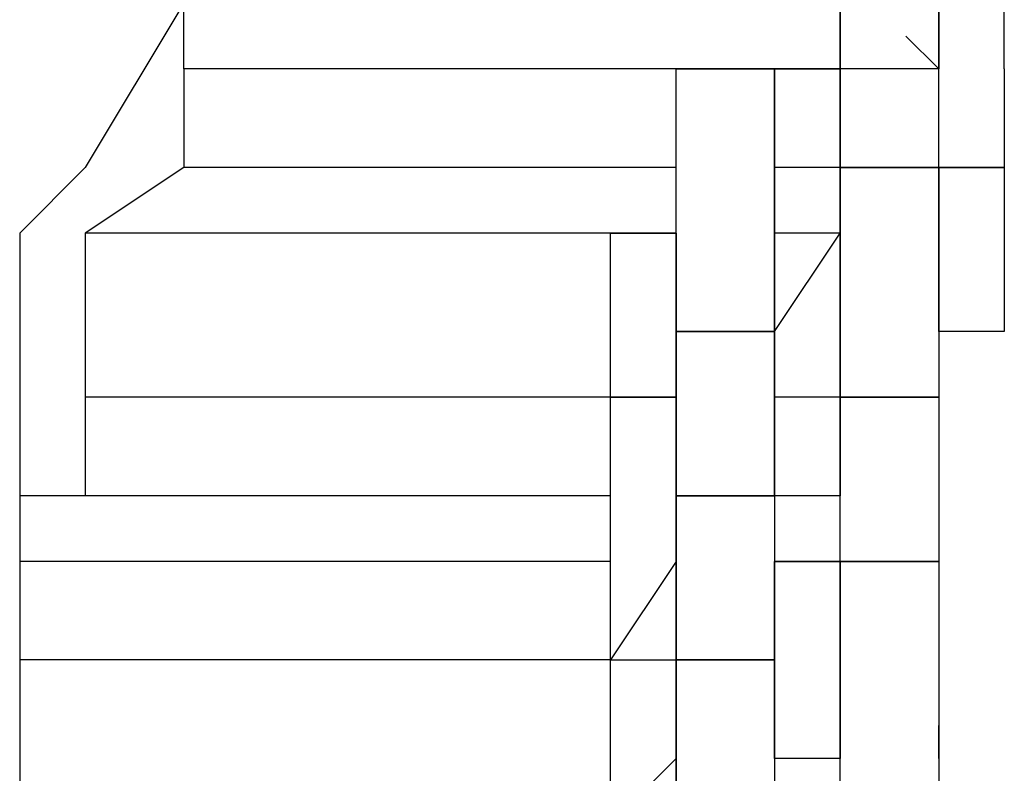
# Model space of a CAD drawing. Header units: millimetres. Extents: x 1114507 to 93926427, y 174473 to 817039.
# Tile 424 of 483: x 2214422 to 2214499, y 770493 to 770552. Entities that reach past the tile are written whole.
import ezdxf

# ---------------------------------------------------------------- set-up
doc = ezdxf.new("R2010")
doc.units = ezdxf.units.MM

msp = doc.modelspace()

# ---------------------------------------------------------------- linework, layer by layer
at = {"color": 7, "linetype": 'Continuous', "lineweight": -2, "elevation": -2718483}
for points in [[(2214434.821, 770553.6), (2214427.069, 770540.68), (2214427.069, 770540.68)], [(2214434.821, 770548.432), (2214434.821, 770553.6), (2214434.821, 770553.6)], [(2214486.502, 770548.432), (2214486.502, 770553.6), (2214486.502, 770553.6)], [(2214486.502, 770553.6), (2214486.502, 770548.432), (2214486.502, 770548.432)], [(2214486.502, 770548.432), (2214486.502, 770553.6), (2214486.502, 770553.6)], [(2214494.254, 770548.432), (2214494.254, 770553.6), (2214494.254, 770553.6)], [(2214494.254, 770553.6), (2214494.254, 770548.432), (2214494.254, 770548.432)], [(2214499.422, 770548.432), (2214499.422, 770553.6), (2214499.422, 770553.6)], [(2214481.334, 770548.432), (2214434.821, 770548.432), (2214434.821, 770548.432)], [(2214481.334, 770548.432), (2214434.821, 770548.432), (2214434.821, 770548.432)], [(2214434.821, 770548.432), (2214434.821, 770540.68), (2214434.821, 770540.68)], [(2214473.582, 770548.432), (2214481.334, 770548.432), (2214481.334, 770548.432)], [(2214473.582, 770540.68), (2214473.582, 770548.432), (2214473.582, 770548.432)], [(2214481.334, 770548.432), (2214486.502, 770548.432), (2214486.502, 770548.432)], [(2214486.502, 770548.432), (2214481.334, 770548.432), (2214481.334, 770548.432)], [(2214481.334, 770548.432), (2214481.334, 770540.68), (2214481.334, 770540.68)], [(2214481.334, 770540.68), (2214481.334, 770548.432), (2214481.334, 770548.432)], [(2214486.502, 770548.432), (2214486.502, 770540.68), (2214486.502, 770540.68)], [(2214486.502, 770548.432), (2214486.502, 770540.68), (2214486.502, 770540.68)], [(2214486.502, 770540.68), (2214486.502, 770548.432), (2214486.502, 770548.432)], [(2214494.254, 770548.432), (2214486.502, 770548.432), (2214486.502, 770548.432)], [(2214494.254, 770548.432), (2214486.502, 770548.432), (2214486.502, 770548.432)], [(2214494.254, 770540.68), (2214494.254, 770548.432), (2214494.254, 770548.432)], [(2214499.422, 770548.432), (2214499.422, 770540.68), (2214499.422, 770540.68)], [(2214427.069, 770540.68), (2214421.901, 770535.512), (2214421.901, 770535.512)], [(2214434.821, 770540.68), (2214427.069, 770535.512), (2214427.069, 770535.512)], [(2214473.582, 770540.68), (2214434.821, 770540.68), (2214434.821, 770540.68)], [(2214473.582, 770535.512), (2214473.582, 770540.68), (2214473.582, 770540.68)], [(2214481.334, 770540.68), (2214481.334, 770535.512), (2214481.334, 770535.512)], [(2214481.334, 770535.512), (2214481.334, 770540.68), (2214481.334, 770540.68)], [(2214486.502, 770540.68), (2214481.334, 770540.68), (2214481.334, 770540.68)], [(2214486.502, 770540.68), (2214481.334, 770540.68), (2214481.334, 770540.68)], [(2214481.334, 770540.68), (2214481.334, 770535.512), (2214481.334, 770535.512)], [(2214486.502, 770540.68), (2214486.502, 770535.512), (2214486.502, 770535.512)], [(2214486.502, 770535.512), (2214486.502, 770540.68), (2214486.502, 770540.68)], [(2214494.254, 770540.68), (2214486.502, 770540.68), (2214486.502, 770540.68)], [(2214486.502, 770540.68), (2214494.254, 770540.68), (2214494.254, 770540.68)], [(2214486.502, 770535.512), (2214486.502, 770540.68), (2214486.502, 770540.68)], [(2214494.254, 770540.68), (2214486.502, 770540.68), (2214486.502, 770540.68)], [(2214494.254, 770540.68), (2214486.502, 770540.68), (2214486.502, 770540.68)], [(2214499.422, 770540.68), (2214494.254, 770540.68), (2214494.254, 770540.68)], [(2214494.254, 770535.512), (2214494.254, 770540.68), (2214494.254, 770540.68)], [(2214494.254, 770540.68), (2214499.422, 770540.68), (2214499.422, 770540.68)], [(2214494.254, 770540.68), (2214494.254, 770535.512), (2214494.254, 770535.512)], [(2214499.422, 770540.68), (2214499.422, 770535.512), (2214499.422, 770535.512)], [(2214421.901, 770535.512), (2214421.901, 770514.84), (2214421.901, 770514.84)], [(2214473.582, 770535.512), (2214427.069, 770535.512), (2214427.069, 770535.512)], [(2214473.582, 770535.512), (2214427.069, 770535.512), (2214427.069, 770535.512)], [(2214427.069, 770535.512), (2214427.069, 770527.76), (2214427.069, 770527.76)], [(2214468.414, 770527.76), (2214468.414, 770535.512), (2214468.414, 770535.512)], [(2214468.414, 770535.512), (2214473.582, 770535.512), (2214473.582, 770535.512)], [(2214473.582, 770527.76), (2214473.582, 770535.512), (2214473.582, 770535.512)], [(2214473.582, 770535.512), (2214473.582, 770527.76), (2214473.582, 770527.76)], [(2214481.334, 770535.512), (2214481.334, 770527.76), (2214481.334, 770527.76)], [(2214481.334, 770535.512), (2214481.334, 770527.76), (2214481.334, 770527.76)], [(2214481.334, 770527.76), (2214481.334, 770535.512), (2214481.334, 770535.512)], [(2214486.502, 770535.512), (2214481.334, 770535.512), (2214481.334, 770535.512)], [(2214481.334, 770527.76), (2214486.502, 770535.512), (2214486.502, 770535.512)], [(2214486.502, 770535.512), (2214481.334, 770535.512), (2214481.334, 770535.512)], [(2214486.502, 770535.512), (2214486.502, 770527.76), (2214486.502, 770527.76)], [(2214486.502, 770527.76), (2214486.502, 770535.512), (2214486.502, 770535.512)], [(2214494.254, 770527.76), (2214494.254, 770535.512), (2214494.254, 770535.512)], [(2214494.254, 770535.512), (2214494.254, 770527.76), (2214494.254, 770527.76)], [(2214499.422, 770535.512), (2214499.422, 770527.76), (2214499.422, 770527.76)], [(2214427.069, 770527.76), (2214427.069, 770522.592), (2214427.069, 770522.592)], [(2214468.414, 770522.592), (2214468.414, 770527.76), (2214468.414, 770527.76)], [(2214481.334, 770527.76), (2214473.582, 770527.76), (2214473.582, 770527.76)], [(2214473.582, 770527.76), (2214481.334, 770527.76), (2214481.334, 770527.76)], [(2214473.582, 770527.76), (2214473.582, 770522.592), (2214473.582, 770522.592)], [(2214473.582, 770522.592), (2214473.582, 770527.76), (2214473.582, 770527.76)], [(2214481.334, 770527.76), (2214481.334, 770522.592), (2214481.334, 770522.592)], [(2214481.334, 770527.76), (2214481.334, 770522.592), (2214481.334, 770522.592)], [(2214481.334, 770522.592), (2214481.334, 770527.76), (2214481.334, 770527.76)], [(2214481.334, 770522.592), (2214481.334, 770527.76), (2214481.334, 770527.76)], [(2214486.502, 770527.76), (2214486.502, 770522.592), (2214486.502, 770522.592)], [(2214486.502, 770522.592), (2214486.502, 770527.76), (2214486.502, 770527.76)], [(2214499.422, 770527.76), (2214494.254, 770527.76), (2214494.254, 770527.76)], [(2214494.254, 770527.76), (2214494.254, 770522.592), (2214494.254, 770522.592)], [(2214468.414, 770522.592), (2214427.069, 770522.592), (2214427.069, 770522.592)], [(2214468.414, 770522.592), (2214427.069, 770522.592), (2214427.069, 770522.592)], [(2214427.069, 770522.592), (2214427.069, 770514.84), (2214427.069, 770514.84)], [(2214473.582, 770522.592), (2214468.414, 770522.592), (2214468.414, 770522.592)], [(2214468.414, 770514.84), (2214468.414, 770522.592), (2214468.414, 770522.592)], [(2214473.582, 770522.592), (2214468.414, 770522.592), (2214468.414, 770522.592)], [(2214468.414, 770522.592), (2214473.582, 770522.592), (2214473.582, 770522.592)], [(2214473.582, 770514.84), (2214473.582, 770522.592), (2214473.582, 770522.592)], [(2214473.582, 770522.592), (2214473.582, 770514.84), (2214473.582, 770514.84)], [(2214481.334, 770514.84), (2214481.334, 770522.592), (2214481.334, 770522.592)], [(2214486.502, 770522.592), (2214481.334, 770522.592), (2214481.334, 770522.592)], [(2214481.334, 770522.592), (2214481.334, 770514.84), (2214481.334, 770514.84)], [(2214481.334, 770522.592), (2214481.334, 770514.84), (2214481.334, 770514.84)], [(2214486.502, 770514.84), (2214486.502, 770522.592), (2214486.502, 770522.592)], [(2214486.502, 770522.592), (2214494.254, 770522.592), (2214494.254, 770522.592)], [(2214486.502, 770514.84), (2214486.502, 770522.592), (2214486.502, 770522.592)], [(2214486.502, 770522.592), (2214486.502, 770514.84), (2214486.502, 770514.84)], [(2214494.254, 770522.592), (2214486.502, 770522.592), (2214486.502, 770522.592)], [(2214494.254, 770522.592), (2214494.254, 770514.84), (2214494.254, 770514.84)], [(2214421.901, 770514.84), (2214421.901, 770501.92), (2214421.901, 770501.92)], [(2214427.069, 770514.84), (2214421.901, 770514.84), (2214421.901, 770514.84)], [(2214421.901, 770514.84), (2214421.901, 770509.672), (2214421.901, 770509.672)], [(2214468.414, 770514.84), (2214427.069, 770514.84), (2214427.069, 770514.84)], [(2214468.414, 770514.84), (2214427.069, 770514.84), (2214427.069, 770514.84)], [(2214468.414, 770509.672), (2214468.414, 770514.84), (2214468.414, 770514.84)], [(2214473.582, 770509.672), (2214473.582, 770514.84), (2214473.582, 770514.84)], [(2214473.582, 770514.84), (2214481.334, 770514.84), (2214481.334, 770514.84)], [(2214473.582, 770514.84), (2214473.582, 770509.672), (2214473.582, 770509.672)], [(2214481.334, 770514.84), (2214473.582, 770514.84), (2214473.582, 770514.84)], [(2214473.582, 770509.672), (2214473.582, 770514.84), (2214473.582, 770514.84)], [(2214473.582, 770514.84), (2214473.582, 770509.672), (2214473.582, 770509.672)], [(2214481.334, 770514.84), (2214481.334, 770509.672), (2214481.334, 770509.672)], [(2214486.502, 770514.84), (2214481.334, 770514.84), (2214481.334, 770514.84)], [(2214486.502, 770509.672), (2214486.502, 770514.84), (2214486.502, 770514.84)], [(2214494.254, 770514.84), (2214494.254, 770509.672), (2214494.254, 770509.672)], [(2214468.414, 770509.672), (2214421.901, 770509.672), (2214421.901, 770509.672)], [(2214421.901, 770509.672), (2214421.901, 770501.92), (2214421.901, 770501.92)], [(2214473.582, 770509.672), (2214468.414, 770501.92), (2214468.414, 770501.92)], [(2214468.414, 770501.92), (2214468.414, 770509.672), (2214468.414, 770509.672)], [(2214473.582, 770501.92), (2214473.582, 770509.672), (2214473.582, 770509.672)], [(2214473.582, 770509.672), (2214473.582, 770501.92), (2214473.582, 770501.92)], [(2214473.582, 770501.92), (2214473.582, 770509.672), (2214473.582, 770509.672)], [(2214481.334, 770509.672), (2214481.334, 770501.92), (2214481.334, 770501.92)], [(2214481.334, 770509.672), (2214486.502, 770509.672), (2214486.502, 770509.672)], [(2214481.334, 770501.92), (2214481.334, 770509.672), (2214481.334, 770509.672)], [(2214486.502, 770509.672), (2214481.334, 770509.672), (2214481.334, 770509.672)], [(2214494.254, 770509.672), (2214486.502, 770509.672), (2214486.502, 770509.672)], [(2214486.502, 770509.672), (2214494.254, 770509.672), (2214494.254, 770509.672)], [(2214486.502, 770501.92), (2214486.502, 770509.672), (2214486.502, 770509.672)], [(2214494.254, 770509.672), (2214486.502, 770509.672), (2214486.502, 770509.672)], [(2214486.502, 770509.672), (2214486.502, 770501.92), (2214486.502, 770501.92)], [(2214494.254, 770509.672), (2214494.254, 770501.92), (2214494.254, 770501.92)], [(2214468.414, 770501.92), (2214421.901, 770501.92), (2214421.901, 770501.92)], [(2214468.414, 770501.92), (2214421.901, 770501.92), (2214421.901, 770501.92)], [(2214468.414, 770501.92), (2214421.901, 770501.92), (2214421.901, 770501.92)], [(2214468.414, 770501.92), (2214421.901, 770501.92), (2214421.901, 770501.92)], [(2214421.901, 770501.92), (2214421.901, 770489), (2214421.901, 770489)], [(2214421.901, 770501.92), (2214421.901, 770489), (2214421.901, 770489)], [(2214468.414, 770494.168), (2214468.414, 770501.92), (2214468.414, 770501.92)], [(2214468.414, 770501.92), (2214473.582, 770501.92), (2214473.582, 770501.92)], [(2214473.582, 770494.168), (2214473.582, 770501.92), (2214473.582, 770501.92)], [(2214481.334, 770501.92), (2214473.582, 770501.92), (2214473.582, 770501.92)], [(2214473.582, 770501.92), (2214473.582, 770494.168), (2214473.582, 770494.168)], [(2214481.334, 770501.92), (2214473.582, 770501.92), (2214473.582, 770501.92)], [(2214481.334, 770501.92), (2214473.582, 770501.92), (2214473.582, 770501.92)], [(2214473.582, 770501.92), (2214481.334, 770501.92), (2214481.334, 770501.92)], [(2214473.582, 770494.168), (2214473.582, 770501.92), (2214473.582, 770501.92)], [(2214473.582, 770501.92), (2214473.582, 770494.168), (2214473.582, 770494.168)], [(2214481.334, 770501.92), (2214481.334, 770494.168), (2214481.334, 770494.168)], [(2214481.334, 770494.168), (2214481.334, 770501.92), (2214481.334, 770501.92)], [(2214486.502, 770494.168), (2214486.502, 770501.92), (2214486.502, 770501.92)], [(2214486.502, 770501.92), (2214486.502, 770494.168), (2214486.502, 770494.168)], [(2214494.254, 770501.92), (2214494.254, 770494.168), (2214494.254, 770494.168)], [(2214468.414, 770494.168), (2214468.414, 770496.752), (2214468.414, 770496.752)], [(2214468.414, 770494.168), (2214468.414, 770496.752), (2214468.414, 770496.752)], [(2214473.582, 770494.168), (2214473.582, 770496.752), (2214473.582, 770496.752)], [(2214473.582, 770494.168), (2214473.582, 770496.752), (2214473.582, 770496.752)], [(2214473.582, 770494.168), (2214473.582, 770496.752), (2214473.582, 770496.752)], [(2214473.582, 770494.168), (2214473.582, 770496.752), (2214473.582, 770496.752)], [(2214473.582, 770494.168), (2214473.582, 770496.752), (2214473.582, 770496.752)], [(2214473.582, 770494.168), (2214473.582, 770496.752), (2214473.582, 770496.752)], [(2214473.582, 770494.168), (2214473.582, 770496.752), (2214473.582, 770496.752)], [(2214473.582, 770494.168), (2214473.582, 770496.752), (2214473.582, 770496.752)], [(2214473.582, 770494.168), (2214473.582, 770496.752), (2214473.582, 770496.752)], [(2214473.582, 770494.168), (2214473.582, 770496.752), (2214473.582, 770496.752)], [(2214473.582, 770494.168), (2214473.582, 770496.752), (2214473.582, 770496.752)], [(2214473.582, 770494.168), (2214473.582, 770496.752), (2214473.582, 770496.752)], [(2214473.582, 770494.168), (2214473.582, 770496.752), (2214473.582, 770496.752)], [(2214473.582, 770494.168), (2214473.582, 770496.752), (2214473.582, 770496.752)], [(2214473.582, 770494.168), (2214473.582, 770496.752), (2214473.582, 770496.752)], [(2214473.582, 770494.168), (2214473.582, 770496.752), (2214473.582, 770496.752)], [(2214473.582, 770494.168), (2214473.582, 770496.752), (2214473.582, 770496.752)], [(2214473.582, 770494.168), (2214473.582, 770496.752), (2214473.582, 770496.752)], [(2214473.582, 770494.168), (2214473.582, 770496.752), (2214473.582, 770496.752)], [(2214473.582, 770494.168), (2214473.582, 770496.752), (2214473.582, 770496.752)], [(2214473.582, 770494.168), (2214473.582, 770496.752), (2214473.582, 770496.752)], [(2214473.582, 770494.168), (2214473.582, 770496.752), (2214473.582, 770496.752)], [(2214473.582, 770494.168), (2214473.582, 770496.752), (2214473.582, 770496.752)], [(2214473.582, 770494.168), (2214473.582, 770496.752), (2214473.582, 770496.752)], [(2214473.582, 770494.168), (2214473.582, 770496.752), (2214473.582, 770496.752)], [(2214473.582, 770494.168), (2214473.582, 770496.752), (2214473.582, 770496.752)], [(2214473.582, 770494.168), (2214473.582, 770496.752), (2214473.582, 770496.752)], [(2214473.582, 770494.168), (2214473.582, 770496.752), (2214473.582, 770496.752)], [(2214473.582, 770494.168), (2214473.582, 770496.752), (2214473.582, 770496.752)], [(2214473.582, 770494.168), (2214473.582, 770496.752), (2214473.582, 770496.752)], [(2214473.582, 770494.168), (2214473.582, 770496.752), (2214473.582, 770496.752)], [(2214473.582, 770494.168), (2214473.582, 770496.752), (2214473.582, 770496.752)], [(2214473.582, 770494.168), (2214473.582, 770496.752), (2214473.582, 770496.752)], [(2214473.582, 770494.168), (2214473.582, 770496.752), (2214473.582, 770496.752)], [(2214473.582, 770494.168), (2214473.582, 770496.752), (2214473.582, 770496.752)], [(2214473.582, 770494.168), (2214473.582, 770496.752), (2214473.582, 770496.752)], [(2214473.582, 770494.168), (2214473.582, 770496.752), (2214473.582, 770496.752)], [(2214473.582, 770494.168), (2214473.582, 770496.752), (2214473.582, 770496.752)], [(2214473.582, 770494.168), (2214473.582, 770496.752), (2214473.582, 770496.752)], [(2214473.582, 770494.168), (2214473.582, 770496.752), (2214473.582, 770496.752)], [(2214481.334, 770494.168), (2214481.334, 770496.752), (2214481.334, 770496.752)], [(2214481.334, 770494.168), (2214481.334, 770496.752), (2214481.334, 770496.752)], [(2214481.334, 770494.168), (2214481.334, 770496.752), (2214481.334, 770496.752)], [(2214481.334, 770494.168), (2214481.334, 770496.752), (2214481.334, 770496.752)], [(2214481.334, 770494.168), (2214481.334, 770496.752), (2214481.334, 770496.752)], [(2214481.334, 770494.168), (2214481.334, 770496.752), (2214481.334, 770496.752)], [(2214481.334, 770494.168), (2214481.334, 770496.752), (2214481.334, 770496.752)], [(2214481.334, 770494.168), (2214481.334, 770496.752), (2214481.334, 770496.752)], [(2214481.334, 770494.168), (2214481.334, 770496.752), (2214481.334, 770496.752)], [(2214481.334, 770494.168), (2214481.334, 770496.752), (2214481.334, 770496.752)], [(2214486.502, 770494.168), (2214486.502, 770496.752), (2214486.502, 770496.752)], [(2214486.502, 770494.168), (2214486.502, 770496.752), (2214486.502, 770496.752)], [(2214486.502, 770494.168), (2214486.502, 770496.752), (2214486.502, 770496.752)], [(2214486.502, 770494.168), (2214486.502, 770496.752), (2214486.502, 770496.752)], [(2214486.502, 770494.168), (2214486.502, 770496.752), (2214486.502, 770496.752)], [(2214494.254, 770494.168), (2214494.254, 770496.752), (2214494.254, 770496.752)], [(2214494.254, 770494.168), (2214494.254, 770496.752), (2214494.254, 770496.752)], [(2214468.414, 770489), (2214468.414, 770494.168), (2214468.414, 770494.168)], [(2214468.414, 770489), (2214473.582, 770494.168), (2214473.582, 770494.168)], [(2214473.582, 770494.168), (2214468.414, 770489), (2214468.414, 770489)], [(2214473.582, 770494.168), (2214473.582, 770489), (2214473.582, 770489)], [(2214473.582, 770489), (2214473.582, 770494.168), (2214473.582, 770494.168)], [(2214486.502, 770494.168), (2214481.334, 770494.168), (2214481.334, 770494.168)], [(2214481.334, 770494.168), (2214481.334, 770489), (2214481.334, 770489)], [(2214486.502, 770489), (2214486.502, 770494.168), (2214486.502, 770494.168)], [(2214494.254, 770494.168), (2214494.254, 770489), (2214494.254, 770489)]]:
    msp.add_lwpolyline(points, dxfattribs=at)
at = {"color": 7, "linetype": 'Continuous', "lineweight": 20, "elevation": -2718483}
msp.add_lwpolyline([(2214494.254, 770548.432), (2214491.67, 770551.016), (2214491.67, 770551.016)], dxfattribs=at)
at = {"color": 7, "linetype": 'Continuous', "lineweight": -2, "elevation": -2718483}
for points in [[(2214434.821, 770548.432), (2214434.821, 770548.432)], [(2214434.821, 770548.432), (2214434.821, 770548.432)], [(2214481.334, 770548.432), (2214481.334, 770548.432)], [(2214481.334, 770548.432), (2214481.334, 770548.432)], [(2214481.334, 770548.432), (2214481.334, 770548.432)], [(2214481.334, 770548.432), (2214481.334, 770548.432)], [(2214481.334, 770548.432), (2214481.334, 770548.432)], [(2214481.334, 770548.432), (2214481.334, 770548.432)], [(2214481.334, 770548.432), (2214481.334, 770548.432)], [(2214481.334, 770548.432), (2214481.334, 770548.432)], [(2214481.334, 770548.432), (2214481.334, 770548.432)], [(2214481.334, 770548.432), (2214481.334, 770548.432)], [(2214486.502, 770548.432), (2214486.502, 770548.432)], [(2214486.502, 770548.432), (2214486.502, 770548.432)], [(2214486.502, 770548.432), (2214486.502, 770548.432)], [(2214486.502, 770548.432), (2214486.502, 770548.432)], [(2214486.502, 770548.432), (2214486.502, 770548.432)], [(2214486.502, 770548.432), (2214486.502, 770548.432)], [(2214486.502, 770548.432), (2214486.502, 770548.432)], [(2214494.254, 770548.432), (2214494.254, 770548.432)], [(2214494.254, 770548.432), (2214494.254, 770548.432)], [(2214494.254, 770548.432), (2214494.254, 770548.432)], [(2214494.254, 770548.432), (2214494.254, 770548.432)], [(2214499.422, 770548.432), (2214499.422, 770548.432)], [(2214499.422, 770548.432), (2214499.422, 770548.432)], [(2214499.422, 770548.432), (2214499.422, 770548.432)], [(2214434.821, 770540.68), (2214434.821, 770540.68)], [(2214473.582, 770540.68), (2214473.582, 770540.68)], [(2214473.582, 770540.68), (2214473.582, 770540.68)], [(2214473.582, 770540.68), (2214473.582, 770540.68)], [(2214473.582, 770540.68), (2214473.582, 770540.68)], [(2214481.334, 770540.68), (2214481.334, 770540.68)], [(2214481.334, 770540.68), (2214481.334, 770540.68)], [(2214481.334, 770540.68), (2214481.334, 770540.68)], [(2214481.334, 770540.68), (2214481.334, 770540.68)], [(2214481.334, 770540.68), (2214481.334, 770540.68)], [(2214481.334, 770540.68), (2214481.334, 770540.68)], [(2214481.334, 770540.68), (2214481.334, 770540.68)], [(2214481.334, 770540.68), (2214481.334, 770540.68)], [(2214481.334, 770540.68), (2214481.334, 770540.68)], [(2214481.334, 770540.68), (2214481.334, 770540.68)], [(2214481.334, 770540.68), (2214481.334, 770540.68)], [(2214481.334, 770540.68), (2214481.334, 770540.68)], [(2214481.334, 770540.68), (2214481.334, 770540.68)], [(2214481.334, 770540.68), (2214481.334, 770540.68)], [(2214481.334, 770540.68), (2214481.334, 770540.68)], [(2214481.334, 770540.68), (2214481.334, 770540.68)], [(2214481.334, 770540.68), (2214481.334, 770540.68)], [(2214481.334, 770540.68), (2214481.334, 770540.68)], [(2214486.502, 770540.68), (2214486.502, 770540.68)], [(2214486.502, 770540.68), (2214486.502, 770540.68)], [(2214486.502, 770540.68), (2214486.502, 770540.68)], [(2214486.502, 770540.68), (2214486.502, 770540.68)], [(2214486.502, 770540.68), (2214486.502, 770540.68)], [(2214486.502, 770540.68), (2214486.502, 770540.68)], [(2214486.502, 770540.68), (2214486.502, 770540.68)], [(2214486.502, 770540.68), (2214486.502, 770540.68)], [(2214486.502, 770540.68), (2214486.502, 770540.68)], [(2214486.502, 770540.68), (2214486.502, 770540.68)], [(2214486.502, 770540.68), (2214486.502, 770540.68)], [(2214486.502, 770540.68), (2214486.502, 770540.68)], [(2214486.502, 770540.68), (2214486.502, 770540.68)], [(2214486.502, 770540.68), (2214486.502, 770540.68)], [(2214486.502, 770540.68), (2214486.502, 770540.68)], [(2214486.502, 770540.68), (2214486.502, 770540.68)], [(2214486.502, 770540.68), (2214486.502, 770540.68)], [(2214486.502, 770540.68), (2214486.502, 770540.68)], [(2214494.254, 770540.68), (2214494.254, 770540.68)], [(2214494.254, 770540.68), (2214494.254, 770540.68)], [(2214494.254, 770540.68), (2214494.254, 770540.68)], [(2214494.254, 770540.68), (2214494.254, 770540.68)], [(2214494.254, 770540.68), (2214494.254, 770540.68)], [(2214494.254, 770540.68), (2214494.254, 770540.68)], [(2214494.254, 770540.68), (2214494.254, 770540.68)], [(2214494.254, 770540.68), (2214494.254, 770540.68)], [(2214494.254, 770540.68), (2214494.254, 770540.68)], [(2214494.254, 770540.68), (2214494.254, 770540.68)], [(2214494.254, 770540.68), (2214494.254, 770540.68)], [(2214427.069, 770535.512), (2214427.069, 770535.512)], [(2214427.069, 770535.512), (2214427.069, 770535.512)], [(2214468.414, 770535.512), (2214468.414, 770535.512)], [(2214468.414, 770535.512), (2214468.414, 770535.512)], [(2214473.582, 770535.512), (2214473.582, 770535.512)], [(2214473.582, 770535.512), (2214473.582, 770535.512)], [(2214473.582, 770535.512), (2214473.582, 770535.512)], [(2214473.582, 770535.512), (2214473.582, 770535.512)], [(2214473.582, 770535.512), (2214473.582, 770535.512)], [(2214473.582, 770535.512), (2214473.582, 770535.512)], [(2214473.582, 770535.512), (2214473.582, 770535.512)], [(2214473.582, 770535.512), (2214473.582, 770535.512)], [(2214473.582, 770535.512), (2214473.582, 770535.512)], [(2214473.582, 770535.512), (2214473.582, 770535.512)], [(2214473.582, 770535.512), (2214473.582, 770535.512)], [(2214473.582, 770535.512), (2214473.582, 770535.512)], [(2214473.582, 770535.512), (2214473.582, 770535.512)], [(2214473.582, 770535.512), (2214473.582, 770535.512)], [(2214473.582, 770535.512), (2214473.582, 770535.512)], [(2214473.582, 770535.512), (2214473.582, 770535.512)], [(2214473.582, 770535.512), (2214473.582, 770535.512)], [(2214473.582, 770535.512), (2214473.582, 770535.512)], [(2214481.334, 770535.512), (2214481.334, 770535.512)], [(2214481.334, 770535.512), (2214481.334, 770535.512)], [(2214481.334, 770535.512), (2214481.334, 770535.512)], [(2214481.334, 770535.512), (2214481.334, 770535.512)], [(2214481.334, 770535.512), (2214481.334, 770535.512)], [(2214481.334, 770535.512), (2214481.334, 770535.512)], [(2214481.334, 770535.512), (2214481.334, 770535.512)], [(2214481.334, 770535.512), (2214481.334, 770535.512)], [(2214481.334, 770535.512), (2214481.334, 770535.512)], [(2214481.334, 770535.512), (2214481.334, 770535.512)], [(2214481.334, 770535.512), (2214481.334, 770535.512)], [(2214481.334, 770535.512), (2214481.334, 770535.512)], [(2214481.334, 770535.512), (2214481.334, 770535.512)], [(2214481.334, 770535.512), (2214481.334, 770535.512)], [(2214481.334, 770535.512), (2214481.334, 770535.512)], [(2214481.334, 770535.512), (2214481.334, 770535.512)], [(2214481.334, 770535.512), (2214481.334, 770535.512)], [(2214481.334, 770535.512), (2214481.334, 770535.512)], [(2214481.334, 770535.512), (2214481.334, 770535.512)], [(2214481.334, 770535.512), (2214481.334, 770535.512)], [(2214481.334, 770535.512), (2214481.334, 770535.512)], [(2214481.334, 770535.512), (2214481.334, 770535.512)], [(2214481.334, 770535.512), (2214481.334, 770535.512)], [(2214486.502, 770535.512), (2214486.502, 770535.512)], [(2214486.502, 770535.512), (2214486.502, 770535.512)], [(2214486.502, 770535.512), (2214486.502, 770535.512)], [(2214486.502, 770535.512), (2214486.502, 770535.512)], [(2214486.502, 770535.512), (2214486.502, 770535.512)], [(2214486.502, 770535.512), (2214486.502, 770535.512)], [(2214486.502, 770535.512), (2214486.502, 770535.512)], [(2214486.502, 770535.512), (2214486.502, 770535.512)], [(2214486.502, 770535.512), (2214486.502, 770535.512)], [(2214486.502, 770535.512), (2214486.502, 770535.512)], [(2214486.502, 770535.512), (2214486.502, 770535.512)], [(2214486.502, 770535.512), (2214486.502, 770535.512)], [(2214494.254, 770535.512), (2214494.254, 770535.512)], [(2214494.254, 770535.512), (2214494.254, 770535.512)], [(2214494.254, 770535.512), (2214494.254, 770535.512)], [(2214494.254, 770535.512), (2214494.254, 770535.512)], [(2214499.422, 770535.512), (2214499.422, 770535.512)], [(2214499.422, 770535.512), (2214499.422, 770535.512)], [(2214468.414, 770527.76), (2214468.414, 770527.76)], [(2214468.414, 770527.76), (2214468.414, 770527.76)], [(2214473.582, 770527.76), (2214473.582, 770527.76)], [(2214473.582, 770527.76), (2214473.582, 770527.76)], [(2214473.582, 770527.76), (2214473.582, 770527.76)], [(2214473.582, 770527.76), (2214473.582, 770527.76)], [(2214473.582, 770527.76), (2214473.582, 770527.76)], [(2214473.582, 770527.76), (2214473.582, 770527.76)], [(2214473.582, 770527.76), (2214473.582, 770527.76)], [(2214473.582, 770527.76), (2214473.582, 770527.76)], [(2214473.582, 770527.76), (2214473.582, 770527.76)], [(2214473.582, 770527.76), (2214473.582, 770527.76)], [(2214473.582, 770527.76), (2214473.582, 770527.76)], [(2214473.582, 770527.76), (2214473.582, 770527.76)], [(2214473.582, 770527.76), (2214473.582, 770527.76)], [(2214473.582, 770527.76), (2214473.582, 770527.76)], [(2214473.582, 770527.76), (2214473.582, 770527.76)], [(2214473.582, 770527.76), (2214473.582, 770527.76)], [(2214473.582, 770527.76), (2214473.582, 770527.76)], [(2214473.582, 770527.76), (2214473.582, 770527.76)], [(2214481.334, 770527.76), (2214481.334, 770527.76)], [(2214481.334, 770527.76), (2214481.334, 770527.76)], [(2214481.334, 770527.76), (2214481.334, 770527.76)], [(2214481.334, 770527.76), (2214481.334, 770527.76)], [(2214481.334, 770527.76), (2214481.334, 770527.76)], [(2214481.334, 770527.76), (2214481.334, 770527.76)], [(2214481.334, 770527.76), (2214481.334, 770527.76)], [(2214481.334, 770527.76), (2214481.334, 770527.76)], [(2214481.334, 770527.76), (2214481.334, 770527.76)], [(2214481.334, 770527.76), (2214481.334, 770527.76)], [(2214481.334, 770527.76), (2214481.334, 770527.76)], [(2214481.334, 770527.76), (2214481.334, 770527.76)], [(2214481.334, 770527.76), (2214481.334, 770527.76)], [(2214481.334, 770527.76), (2214481.334, 770527.76)], [(2214486.502, 770527.76), (2214486.502, 770527.76)], [(2214486.502, 770527.76), (2214486.502, 770527.76)], [(2214486.502, 770527.76), (2214486.502, 770527.76)], [(2214486.502, 770527.76), (2214486.502, 770527.76)], [(2214486.502, 770527.76), (2214486.502, 770527.76)], [(2214486.502, 770527.76), (2214486.502, 770527.76)], [(2214486.502, 770527.76), (2214486.502, 770527.76)], [(2214494.254, 770527.76), (2214494.254, 770527.76)], [(2214494.254, 770527.76), (2214494.254, 770527.76)], [(2214494.254, 770527.76), (2214494.254, 770527.76)], [(2214494.254, 770527.76), (2214494.254, 770527.76)], [(2214494.254, 770527.76), (2214494.254, 770527.76)], [(2214494.254, 770527.76), (2214494.254, 770527.76)], [(2214494.254, 770527.76), (2214494.254, 770527.76)], [(2214494.254, 770527.76), (2214494.254, 770527.76)], [(2214494.254, 770527.76), (2214494.254, 770527.76)], [(2214494.254, 770527.76), (2214494.254, 770527.76)], [(2214494.254, 770527.76), (2214494.254, 770527.76)], [(2214494.254, 770527.76), (2214494.254, 770527.76)], [(2214494.254, 770527.76), (2214494.254, 770527.76)], [(2214427.069, 770522.592), (2214427.069, 770522.592)], [(2214468.414, 770522.592), (2214468.414, 770522.592)], [(2214468.414, 770522.592), (2214468.414, 770522.592)], [(2214468.414, 770522.592), (2214468.414, 770522.592)], [(2214468.414, 770522.592), (2214468.414, 770522.592)], [(2214468.414, 770522.592), (2214468.414, 770522.592)], [(2214468.414, 770522.592), (2214468.414, 770522.592)], [(2214468.414, 770522.592), (2214468.414, 770522.592)], [(2214473.582, 770522.592), (2214473.582, 770522.592)], [(2214473.582, 770522.592), (2214473.582, 770522.592)], [(2214473.582, 770522.592), (2214473.582, 770522.592)], [(2214473.582, 770522.592), (2214473.582, 770522.592)], [(2214473.582, 770522.592), (2214473.582, 770522.592)], [(2214473.582, 770522.592), (2214473.582, 770522.592)], [(2214473.582, 770522.592), (2214473.582, 770522.592)], [(2214473.582, 770522.592), (2214473.582, 770522.592)], [(2214473.582, 770522.592), (2214473.582, 770522.592)], [(2214473.582, 770522.592), (2214473.582, 770522.592)], [(2214481.334, 770522.592), (2214481.334, 770522.592)], [(2214481.334, 770522.592), (2214481.334, 770522.592)], [(2214481.334, 770522.592), (2214481.334, 770522.592)], [(2214481.334, 770522.592), (2214481.334, 770522.592)], [(2214481.334, 770522.592), (2214481.334, 770522.592)], [(2214481.334, 770522.592), (2214481.334, 770522.592)], [(2214481.334, 770522.592), (2214481.334, 770522.592)], [(2214481.334, 770522.592), (2214481.334, 770522.592)], [(2214481.334, 770522.592), (2214481.334, 770522.592)], [(2214481.334, 770522.592), (2214481.334, 770522.592)], [(2214481.334, 770522.592), (2214481.334, 770522.592)], [(2214481.334, 770522.592), (2214481.334, 770522.592)], [(2214481.334, 770522.592), (2214481.334, 770522.592)], [(2214481.334, 770522.592), (2214481.334, 770522.592)], [(2214481.334, 770522.592), (2214481.334, 770522.592)], [(2214481.334, 770522.592), (2214481.334, 770522.592)], [(2214486.502, 770522.592), (2214486.502, 770522.592)], [(2214486.502, 770522.592), (2214486.502, 770522.592)], [(2214486.502, 770522.592), (2214486.502, 770522.592)], [(2214486.502, 770522.592), (2214486.502, 770522.592)], [(2214486.502, 770522.592), (2214486.502, 770522.592)], [(2214486.502, 770522.592), (2214486.502, 770522.592)], [(2214486.502, 770522.592), (2214486.502, 770522.592)], [(2214486.502, 770522.592), (2214486.502, 770522.592)], [(2214486.502, 770522.592), (2214486.502, 770522.592)], [(2214486.502, 770522.592), (2214486.502, 770522.592)], [(2214486.502, 770522.592), (2214486.502, 770522.592)], [(2214486.502, 770522.592), (2214486.502, 770522.592)], [(2214486.502, 770522.592), (2214486.502, 770522.592)], [(2214486.502, 770522.592), (2214486.502, 770522.592)], [(2214486.502, 770522.592), (2214486.502, 770522.592)], [(2214486.502, 770522.592), (2214486.502, 770522.592)], [(2214486.502, 770522.592), (2214486.502, 770522.592)], [(2214427.069, 770514.84), (2214427.069, 770514.84)], [(2214468.414, 770514.84), (2214468.414, 770514.84)], [(2214468.414, 770514.84), (2214468.414, 770514.84)], [(2214468.414, 770514.84), (2214468.414, 770514.84)], [(2214468.414, 770514.84), (2214468.414, 770514.84)], [(2214473.582, 770514.84), (2214473.582, 770514.84)], [(2214473.582, 770514.84), (2214473.582, 770514.84)], [(2214473.582, 770514.84), (2214473.582, 770514.84)], [(2214473.582, 770514.84), (2214473.582, 770514.84)], [(2214473.582, 770514.84), (2214473.582, 770514.84)], [(2214473.582, 770514.84), (2214473.582, 770514.84)], [(2214473.582, 770514.84), (2214473.582, 770514.84)], [(2214473.582, 770514.84), (2214473.582, 770514.84)], [(2214473.582, 770514.84), (2214473.582, 770514.84)], [(2214473.582, 770514.84), (2214473.582, 770514.84)], [(2214473.582, 770514.84), (2214473.582, 770514.84)], [(2214473.582, 770514.84), (2214473.582, 770514.84)], [(2214473.582, 770514.84), (2214473.582, 770514.84)], [(2214473.582, 770514.84), (2214473.582, 770514.84)], [(2214481.334, 770514.84), (2214481.334, 770514.84)], [(2214481.334, 770514.84), (2214481.334, 770514.84)], [(2214481.334, 770514.84), (2214481.334, 770514.84)], [(2214481.334, 770514.84), (2214481.334, 770514.84)], [(2214481.334, 770514.84), (2214481.334, 770514.84)], [(2214481.334, 770514.84), (2214481.334, 770514.84)], [(2214481.334, 770514.84), (2214481.334, 770514.84)], [(2214481.334, 770514.84), (2214481.334, 770514.84)], [(2214481.334, 770514.84), (2214481.334, 770514.84)], [(2214481.334, 770514.84), (2214481.334, 770514.84)], [(2214481.334, 770514.84), (2214481.334, 770514.84)], [(2214481.334, 770514.84), (2214481.334, 770514.84)], [(2214481.334, 770514.84), (2214481.334, 770514.84)], [(2214481.334, 770514.84), (2214481.334, 770514.84)], [(2214481.334, 770514.84), (2214481.334, 770514.84)], [(2214486.502, 770514.84), (2214486.502, 770514.84)], [(2214486.502, 770514.84), (2214486.502, 770514.84)], [(2214494.254, 770514.84), (2214494.254, 770514.84)], [(2214494.254, 770514.84), (2214494.254, 770514.84)], [(2214468.414, 770509.672), (2214468.414, 770509.672)], [(2214468.414, 770509.672), (2214468.414, 770509.672)], [(2214468.414, 770509.672), (2214468.414, 770509.672)], [(2214468.414, 770509.672), (2214468.414, 770509.672)], [(2214473.582, 770509.672), (2214473.582, 770509.672)], [(2214473.582, 770509.672), (2214473.582, 770509.672)], [(2214473.582, 770509.672), (2214473.582, 770509.672)], [(2214473.582, 770509.672), (2214473.582, 770509.672)], [(2214473.582, 770509.672), (2214473.582, 770509.672)], [(2214473.582, 770509.672), (2214473.582, 770509.672)], [(2214473.582, 770509.672), (2214473.582, 770509.672)], [(2214473.582, 770509.672), (2214473.582, 770509.672)], [(2214473.582, 770509.672), (2214473.582, 770509.672)], [(2214473.582, 770509.672), (2214473.582, 770509.672)], [(2214473.582, 770509.672), (2214473.582, 770509.672)], [(2214473.582, 770509.672), (2214473.582, 770509.672)], [(2214473.582, 770509.672), (2214473.582, 770509.672)], [(2214473.582, 770509.672), (2214473.582, 770509.672)], [(2214473.582, 770509.672), (2214473.582, 770509.672)], [(2214473.582, 770509.672), (2214473.582, 770509.672)], [(2214473.582, 770509.672), (2214473.582, 770509.672)], [(2214473.582, 770509.672), (2214473.582, 770509.672)], [(2214473.582, 770509.672), (2214473.582, 770509.672)], [(2214473.582, 770509.672), (2214473.582, 770509.672)], [(2214473.582, 770509.672), (2214473.582, 770509.672)], [(2214473.582, 770509.672), (2214473.582, 770509.672)], [(2214473.582, 770509.672), (2214473.582, 770509.672)], [(2214473.582, 770509.672), (2214473.582, 770509.672)], [(2214473.582, 770509.672), (2214473.582, 770509.672)], [(2214473.582, 770509.672), (2214473.582, 770509.672)], [(2214473.582, 770509.672), (2214473.582, 770509.672)], [(2214473.582, 770509.672), (2214473.582, 770509.672)], [(2214473.582, 770509.672), (2214473.582, 770509.672)], [(2214473.582, 770509.672), (2214473.582, 770509.672)], [(2214473.582, 770509.672), (2214473.582, 770509.672)], [(2214473.582, 770509.672), (2214473.582, 770509.672)], [(2214473.582, 770509.672), (2214473.582, 770509.672)], [(2214473.582, 770509.672), (2214473.582, 770509.672)], [(2214481.334, 770509.672), (2214481.334, 770509.672)], [(2214481.334, 770509.672), (2214481.334, 770509.672)], [(2214481.334, 770509.672), (2214481.334, 770509.672)], [(2214481.334, 770509.672), (2214481.334, 770509.672)], [(2214481.334, 770509.672), (2214481.334, 770509.672)], [(2214481.334, 770509.672), (2214481.334, 770509.672)], [(2214481.334, 770509.672), (2214481.334, 770509.672)], [(2214481.334, 770509.672), (2214481.334, 770509.672)], [(2214481.334, 770509.672), (2214481.334, 770509.672)], [(2214486.502, 770509.672), (2214486.502, 770509.672)], [(2214486.502, 770509.672), (2214486.502, 770509.672)], [(2214486.502, 770509.672), (2214486.502, 770509.672)], [(2214486.502, 770509.672), (2214486.502, 770509.672)], [(2214486.502, 770509.672), (2214486.502, 770509.672)], [(2214486.502, 770509.672), (2214486.502, 770509.672)], [(2214486.502, 770509.672), (2214486.502, 770509.672)], [(2214486.502, 770509.672), (2214486.502, 770509.672)], [(2214486.502, 770509.672), (2214486.502, 770509.672)], [(2214486.502, 770509.672), (2214486.502, 770509.672)], [(2214486.502, 770509.672), (2214486.502, 770509.672)], [(2214486.502, 770509.672), (2214486.502, 770509.672)], [(2214486.502, 770509.672), (2214486.502, 770509.672)], [(2214486.502, 770509.672), (2214486.502, 770509.672)], [(2214486.502, 770509.672), (2214486.502, 770509.672)], [(2214494.254, 770509.672), (2214494.254, 770509.672)], [(2214494.254, 770509.672), (2214494.254, 770509.672)], [(2214494.254, 770509.672), (2214494.254, 770509.672)], [(2214494.254, 770509.672), (2214494.254, 770509.672)], [(2214421.901, 770501.92), (2214421.901, 770501.92)], [(2214421.901, 770501.92), (2214421.901, 770501.92)], [(2214421.901, 770501.92), (2214421.901, 770501.92)], [(2214421.901, 770501.92), (2214421.901, 770501.92)], [(2214468.414, 770501.92), (2214468.414, 770501.92)], [(2214468.414, 770501.92), (2214468.414, 770501.92)], [(2214468.414, 770501.92), (2214468.414, 770501.92)], [(2214468.414, 770501.92), (2214468.414, 770501.92)], [(2214468.414, 770501.92), (2214468.414, 770501.92)], [(2214468.414, 770501.92), (2214468.414, 770501.92)], [(2214468.414, 770501.92), (2214468.414, 770501.92)], [(2214468.414, 770501.92), (2214468.414, 770501.92)], [(2214468.414, 770501.92), (2214468.414, 770501.92)], [(2214468.414, 770501.92), (2214468.414, 770501.92)], [(2214468.414, 770501.92), (2214468.414, 770501.92)], [(2214468.414, 770501.92), (2214468.414, 770501.92)], [(2214468.414, 770501.92), (2214468.414, 770501.92)], [(2214468.414, 770501.92), (2214468.414, 770501.92)], [(2214468.414, 770501.92), (2214468.414, 770501.92)], [(2214468.414, 770501.92), (2214468.414, 770501.92)], [(2214468.414, 770501.92), (2214468.414, 770501.92)], [(2214468.414, 770501.92), (2214468.414, 770501.92)], [(2214473.582, 770501.92), (2214473.582, 770501.92)], [(2214473.582, 770501.92), (2214473.582, 770501.92)], [(2214473.582, 770501.92), (2214473.582, 770501.92)], [(2214473.582, 770501.92), (2214473.582, 770501.92)], [(2214473.582, 770501.92), (2214473.582, 770501.92)], [(2214473.582, 770501.92), (2214473.582, 770501.92)], [(2214473.582, 770501.92), (2214473.582, 770501.92)], [(2214473.582, 770501.92), (2214473.582, 770501.92)], [(2214473.582, 770501.92), (2214473.582, 770501.92)], [(2214473.582, 770501.92), (2214473.582, 770501.92)], [(2214473.582, 770501.92), (2214473.582, 770501.92)], [(2214473.582, 770501.92), (2214473.582, 770501.92)], [(2214473.582, 770501.92), (2214473.582, 770501.92)], [(2214473.582, 770501.92), (2214473.582, 770501.92)], [(2214473.582, 770501.92), (2214473.582, 770501.92)], [(2214481.334, 770501.92), (2214481.334, 770501.92)], [(2214481.334, 770501.92), (2214481.334, 770501.92)], [(2214481.334, 770501.92), (2214481.334, 770501.92)], [(2214481.334, 770501.92), (2214481.334, 770501.92)], [(2214481.334, 770501.92), (2214481.334, 770501.92)], [(2214481.334, 770501.92), (2214481.334, 770501.92)], [(2214481.334, 770501.92), (2214481.334, 770501.92)], [(2214481.334, 770501.92), (2214481.334, 770501.92)], [(2214481.334, 770501.92), (2214481.334, 770501.92)], [(2214481.334, 770501.92), (2214481.334, 770501.92)], [(2214486.502, 770501.92), (2214486.502, 770501.92)], [(2214486.502, 770501.92), (2214486.502, 770501.92)], [(2214486.502, 770501.92), (2214486.502, 770501.92)], [(2214486.502, 770501.92), (2214486.502, 770501.92)], [(2214494.254, 770501.92), (2214494.254, 770501.92)], [(2214494.254, 770501.92), (2214494.254, 770501.92)]]:
    msp.add_lwpolyline(points, close=True, dxfattribs=at)

doc.saveas('drawing.dxf')
